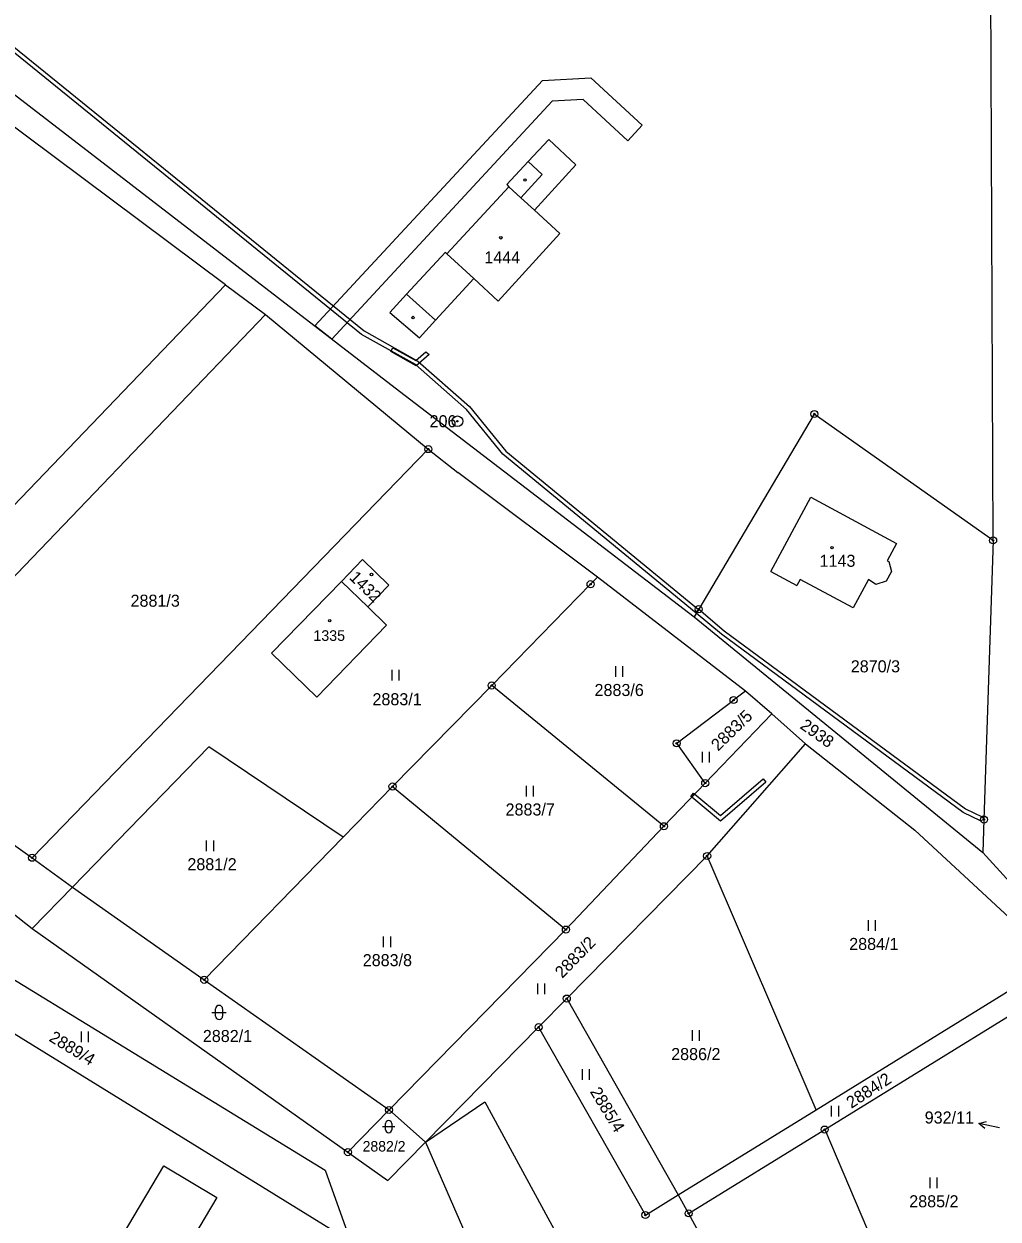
# Model space of a CAD drawing. Extents: x -439246 to -433691, y -1130252 to -1121148.
# Drawn here: x -438635.7 to -438498.3, y -1124007 to -1123838.4 of the extents above; entities that cross this region are included whole.
import ezdxf

# ---------------------------------------------------------------- set-up
doc = ezdxf.new("R2010")
doc.units = 0
for name, color, linetype in [('Vrstva 1', 7, 'Continuous'), ('Vrstva 16', 7, 'Continuous'), ('Vrstva 17', 7, 'Continuous'), ('Vrstva 18', 7, 'Continuous'), ('Vrstva 19', 7, 'Continuous'), ('Vrstva 24', 7, 'Continuous'), ('Vrstva 25', 7, 'Continuous'), ('Vrstva 3', 7, 'Continuous'), ('Vrstva 30', 7, 'Continuous'), ('Vrstva 37', 7, 'Continuous'), ('Vrstva 4', 7, 'Continuous')]:
    doc.layers.add(name, color=color, linetype=linetype)

msp = doc.modelspace()

# ---------------------------------------------------------------- linework, layer by layer
at = {"layer": 'Vrstva 1'}
for p, q in [((-438607.29, -1123875.16), (-438657.29, -1123837.84)), ((-438561.67, -1123854.68), (-438564.59, -1123857.75)), ((-438561.67, -1123854.68), (-438557.88, -1123858.25)), ((-438564.59, -1123857.75), (-438567.62, -1123861.03)), ((-438563.72, -1123864.64), (-438557.88, -1123858.25)), ((-438567.35, -1123861.33), (-438576.08, -1123870.81)), ((-438567.62, -1123861.03), (-438567.35, -1123861.33)), ((-438560.14, -1123867.91), (-438563.72, -1123864.64)), ((-438568.84, -1123877.46), (-438560.14, -1123867.91)), ((-438576.32, -1123870.6), (-438581.75, -1123876.48)), ((-438576.08, -1123870.81), (-438576.32, -1123870.6)), ((-438645.73, -1123915.18), (-438607.29, -1123875.16)), ((-438607.29, -1123875.16), (-438601.64, -1123879.38)), ((-438577.66, -1123880.17), (-438572.28, -1123874.3)), ((-438572.28, -1123874.3), (-438568.84, -1123877.46)), ((-438581.75, -1123876.48), (-438584.14, -1123879.07)), ((-438584.14, -1123879.07), (-438579.95, -1123882.67)), ((-438579.95, -1123882.67), (-438577.66, -1123880.17)), ((-438587.99, -1123913.92), (-438590.94, -1123917.01)), ((-438584.26, -1123917.55), (-438587.99, -1123913.92)), ((-438590.94, -1123917.01), (-438600.82, -1123927.14)), ((-438587.24, -1123920.61), (-438590.94, -1123917.01)), ((-438587.24, -1123920.61), (-438584.26, -1123917.55)), ((-438584.58, -1123923.2), (-438587.24, -1123920.61)), ((-438594.44, -1123933.35), (-438584.58, -1123923.2)), ((-438600.82, -1123927.14), (-438594.44, -1123933.35))]:
    msp.add_line(p, q, dxfattribs=at)
for points in [[(-438693.01, -1123805.19), (-438582.77, -1123890.17)], [(-438499.01, -1123911.23), (-438499.42, -1123811.29)], [(-438658.72, -1123938.82), (-438601.64, -1123879.38)], [(-438601.64, -1123879.38), (-438578.69, -1123898.35)], [(-438582.77, -1123890.17), (-438541.19, -1123922.03)], [(-438524.23, -1123893.4), (-438540.54, -1123920.93)], [(-438499.01, -1123911.23), (-438524.23, -1123893.4)], [(-438634.58, -1123956.01), (-438578.69, -1123898.35)], [(-438578.69, -1123898.35), (-438574.53, -1123901.67)], [(-438554.82, -1123916.41), (-438574.53, -1123901.67)], [(-438530.37, -1123915.61), (-438524.73, -1123905.13)], [(-438524.73, -1123905.13), (-438512.64, -1123911.65)], [(-438499.01, -1123911.23), (-438500.3, -1123950.62)], [(-438512.64, -1123911.65), (-438513.95, -1123914.11)], [(-438513.95, -1123914.11), (-438513.74, -1123914.22)], [(-438513.74, -1123914.22), (-438513.35, -1123915.61)], [(-438554.82, -1123916.41), (-438555.8, -1123917.41)], [(-438533.95, -1123932.49), (-438554.82, -1123916.41)], [(-438530.37, -1123915.61), (-438526.69, -1123917.6)], [(-438513.35, -1123915.61), (-438514.08, -1123916.97)], [(-438569.75, -1123931.7), (-438555.8, -1123917.41)], [(-438526.24, -1123916.75), (-438526.69, -1123917.6)], [(-438518.76, -1123920.77), (-438526.24, -1123916.75)], [(-438516.59, -1123916.73), (-438518.76, -1123920.77)], [(-438515.56, -1123917.44), (-438516.59, -1123916.73)], [(-438514.08, -1123916.97), (-438515.56, -1123917.44)], [(-438540.54, -1123920.93), (-438541.19, -1123922.03)], [(-438541.19, -1123922.03), (-438500.45, -1123955.28)], [(-438569.75, -1123931.7), (-438583.74, -1123945.96)], [(-438545.45, -1123951.56), (-438569.75, -1123931.7)], [(-438533.95, -1123932.49), (-438535.62, -1123933.76)], [(-438530.24, -1123935.7), (-438533.95, -1123932.49)], [(-438543.65, -1123939.86), (-438535.62, -1123933.76)], [(-438530.24, -1123935.7), (-438539.62, -1123945.48)], [(-438525.49, -1123939.94), (-438530.24, -1123935.7)], [(-438658.72, -1123938.82), (-438634.58, -1123956.01)], [(-438539.62, -1123945.48), (-438543.65, -1123939.86)], [(-438539.35, -1123955.76), (-438525.49, -1123939.94)], [(-438525.49, -1123939.94), (-438510.07, -1123952.1)], [(-438609.66, -1123940.36), (-438628.87, -1123960.14)], [(-438590.68, -1123953.09), (-438609.66, -1123940.36)], [(-438663.53, -1123943.12), (-438634.57, -1123966.01)], [(-438583.74, -1123945.96), (-438590.68, -1123953.09)], [(-438583.74, -1123945.96), (-438559.28, -1123966.14)], [(-438545.45, -1123951.56), (-438539.62, -1123945.48)], [(-438559.28, -1123966.14), (-438545.45, -1123951.56)], [(-438500.3, -1123950.62), (-438500.45, -1123955.28)], [(-438670.38, -1123952.86), (-438593.25, -1124000.09)], [(-438590.68, -1123953.09), (-438610.3, -1123973.23)], [(-438510.07, -1123952.1), (-438493.54, -1123967.38)], [(-438634.58, -1123956.01), (-438628.87, -1123960.14)], [(-438559.16, -1123975.88), (-438539.35, -1123955.76)], [(-438523.97, -1123991.56), (-438539.35, -1123955.76)], [(-438500.45, -1123955.28), (-438493.3, -1123963.11)], [(-438674.03, -1123958.04), (-438589.65, -1124010.12)], [(-438628.87, -1123960.14), (-438634.57, -1123966.01)], [(-438628.87, -1123960.14), (-438610.3, -1123973.23)], [(-438634.57, -1123966.01), (-438590.03, -1123997.55)], [(-438584.23, -1123991.6), (-438559.28, -1123966.14)], [(-438610.3, -1123973.23), (-438584.23, -1123991.6)], [(-438523.97, -1123991.56), (-438495.91, -1123974.24)], [(-438559.16, -1123975.88), (-438563.13, -1123979.91)], [(-438559.16, -1123975.88), (-438543.44, -1124003.58)], [(-438522.77, -1123994.36), (-438494.99, -1123977.22)], [(-438563.13, -1123979.91), (-438579.11, -1123996.16)], [(-438563.13, -1123979.91), (-438548.05, -1124006.42)], [(-438579.11, -1123996.16), (-438570.72, -1123990.43)], [(-438570.72, -1123990.43), (-438536.68, -1124053.16)], [(-438590.03, -1123997.55), (-438584.23, -1123991.6)], [(-438579.11, -1123996.16), (-438584.23, -1123991.6)], [(-438543.44, -1124003.58), (-438523.97, -1123991.56)], [(-438541.96, -1124006.19), (-438522.77, -1123994.36)], [(-438522.77, -1123994.36), (-438505.62, -1124034.62)], [(-438579.11, -1123996.16), (-438584.4, -1124001.54)], [(-438579.11, -1123996.16), (-438550.31, -1124062.28)], [(-438590.03, -1123997.55), (-438584.4, -1124001.54)], [(-438630.21, -1124023.41), (-438616, -1123999.5)], [(-438616, -1123999.5), (-438608.51, -1124003.95)], [(-438593.25, -1124000.09), (-438589.65, -1124010.12)], [(-438608.51, -1124003.95), (-438622.74, -1124027.87)], [(-438548.05, -1124006.42), (-438543.44, -1124003.58)], [(-438543.44, -1124003.58), (-438541.96, -1124006.19)], [(-438541.96, -1124006.19), (-438538.12, -1124013.27)]]:
    msp.add_lwpolyline(points, dxfattribs=at)
at = {"layer": 'Vrstva 16'}
msp.add_line((-438498.1, -1123994.14), (-438501.03, -1123993.51), dxfattribs=at)
msp.add_lwpolyline([(-438500.16, -1123994.21), (-438501.03, -1123993.51), (-438499.95, -1123993.23)], dxfattribs=at)
at = {"layer": 'Vrstva 24'}
for centre, radius in [((-438574.58, -1123894.42), 0.75), ((-438574.58, -1123894.42), 0.1), ((-438524.23, -1123893.4), 0.5), ((-438524.23, -1123893.4), 0.1), ((-438578.69, -1123898.35), 0.5), ((-438578.69, -1123898.35), 0.1), ((-438499.01, -1123911.23), 0.5), ((-438499.01, -1123911.23), 0.1), ((-438555.8, -1123917.41), 0.5), ((-438555.8, -1123917.41), 0.1), ((-438540.54, -1123920.93), 0.5), ((-438540.54, -1123920.93), 0.1), ((-438569.75, -1123931.7), 0.5), ((-438569.75, -1123931.7), 0.1), ((-438535.62, -1123933.76), 0.5), ((-438535.62, -1123933.76), 0.1), ((-438543.65, -1123939.86), 0.5), ((-438543.65, -1123939.86), 0.1), ((-438539.62, -1123945.48), 0.5), ((-438583.74, -1123945.96), 0.5), ((-438583.74, -1123945.96), 0.1), ((-438539.62, -1123945.48), 0.1), ((-438500.3, -1123950.62), 0.5), ((-438545.45, -1123951.56), 0.5), ((-438545.45, -1123951.56), 0.1), ((-438500.3, -1123950.62), 0.1), ((-438634.58, -1123956.01), 0.5), ((-438634.58, -1123956.01), 0.1), ((-438539.35, -1123955.76), 0.5), ((-438539.35, -1123955.76), 0.1), ((-438559.28, -1123966.14), 0.5), ((-438559.28, -1123966.14), 0.1), ((-438610.3, -1123973.23), 0.5), ((-438610.3, -1123973.23), 0.1), ((-438559.16, -1123975.88), 0.5), ((-438559.16, -1123975.88), 0.1), ((-438563.13, -1123979.91), 0.5), ((-438563.13, -1123979.91), 0.1), ((-438584.23, -1123991.6), 0.5), ((-438584.23, -1123991.6), 0.1), ((-438522.77, -1123994.36), 0.5), ((-438522.77, -1123994.36), 0.1), ((-438590.03, -1123997.55), 0.5), ((-438590.03, -1123997.55), 0.1), ((-438541.96, -1124006.19), 0.5), ((-438548.05, -1124006.42), 0.5), ((-438548.05, -1124006.42), 0.1), ((-438541.96, -1124006.19), 0.1)]:
    msp.add_circle(centre, radius, dxfattribs=at)
at = {"layer": 'Vrstva 25'}
for p, q in [((-438583.79, -1123930.99), (-438583.79, -1123929.49)), ((-438582.79, -1123930.99), (-438582.79, -1123929.49)), ((-438552.25, -1123930.49), (-438552.25, -1123928.99)), ((-438551.25, -1123930.49), (-438551.25, -1123928.99)), ((-438540.02, -1123942.55), (-438540.02, -1123941.05)), ((-438539.02, -1123942.55), (-438539.02, -1123941.05)), ((-438564.83, -1123947.35), (-438564.83, -1123945.85)), ((-438563.83, -1123947.35), (-438563.83, -1123945.85)), ((-438609.97, -1123955.07), (-438609.97, -1123953.57)), ((-438608.97, -1123955.07), (-438608.97, -1123953.57)), ((-438516.59, -1123966.32), (-438516.59, -1123964.82)), ((-438515.59, -1123966.32), (-438515.59, -1123964.82)), ((-438584.99, -1123968.61), (-438584.99, -1123967.11)), ((-438583.99, -1123968.61), (-438583.99, -1123967.11)), ((-438563.26, -1123975.24), (-438563.26, -1123973.74)), ((-438562.26, -1123975.24), (-438562.26, -1123973.74)), ((-438609.21, -1123977.84), (-438607.21, -1123977.84)), ((-438608.71, -1123978.34), (-438608.71, -1123977.34)), ((-438607.71, -1123977.34), (-438607.71, -1123978.34)), ((-438627.64, -1123982.01), (-438627.64, -1123980.51)), ((-438626.64, -1123982.01), (-438626.64, -1123980.51)), ((-438541.44, -1123981.86), (-438541.44, -1123980.36)), ((-438540.44, -1123981.86), (-438540.44, -1123980.36)), ((-438556.96, -1123987.34), (-438556.96, -1123985.84)), ((-438555.96, -1123987.34), (-438555.96, -1123985.84)), ((-438521.79, -1123992.52), (-438521.79, -1123991.02)), ((-438520.79, -1123992.52), (-438520.79, -1123991.02)), ((-438585.16, -1123993.94), (-438583.42, -1123993.94)), ((-438584.73, -1123994.38), (-438584.73, -1123993.51)), ((-438583.85, -1123993.51), (-438583.85, -1123994.38)), ((-438507.89, -1124002.63), (-438507.89, -1124001.13)), ((-438506.89, -1124002.63), (-438506.89, -1124001.13))]:
    msp.add_line(p, q, dxfattribs=at)
for centre in [(-438565.06, -1123860.38), (-438568.46, -1123868.53), (-438580.85, -1123879.79), (-438521.73, -1123912.26), (-438586.71, -1123916.04), (-438592.6, -1123922.56)]:
    msp.add_circle(centre, 0.175, dxfattribs=at)
for centre, radius, start, end in [((-438608.21, -1123977.34), 0.5, 0, 180), ((-438608.21, -1123978.34), 0.5, 180, 0), ((-438584.29, -1123993.51), 0.435, 0, 180), ((-438584.29, -1123994.38), 0.435, 180, 0)]:
    msp.add_arc(centre, radius, start, end, dxfattribs=at)
at = {"layer": 'Vrstva 3'}
for points in [[(-438567.35, -1123861.33), (-438576.08, -1123870.81)], [(-438565.64, -1123862.89), (-438567.35, -1123861.33)], [(-438565.64, -1123862.89), (-438563.72, -1123864.64)], [(-438560.14, -1123867.91), (-438563.72, -1123864.64)], [(-438568.84, -1123877.46), (-438560.14, -1123867.91)], [(-438576.08, -1123870.81), (-438572.28, -1123874.3)], [(-438572.28, -1123874.3), (-438568.84, -1123877.46)], [(-438530.37, -1123915.61), (-438524.73, -1123905.13)], [(-438524.73, -1123905.13), (-438512.64, -1123911.65)], [(-438512.64, -1123911.65), (-438513.95, -1123914.11)], [(-438587.99, -1123913.92), (-438590.94, -1123917.01)], [(-438584.26, -1123917.55), (-438587.99, -1123913.92)], [(-438513.95, -1123914.11), (-438513.74, -1123914.22)], [(-438513.74, -1123914.22), (-438513.35, -1123915.61)], [(-438530.37, -1123915.61), (-438526.69, -1123917.6)], [(-438513.35, -1123915.61), (-438514.08, -1123916.97)], [(-438590.94, -1123917.01), (-438600.82, -1123927.14)], [(-438587.24, -1123920.61), (-438590.94, -1123917.01)], [(-438587.24, -1123920.61), (-438590.94, -1123917.01)], [(-438587.24, -1123920.61), (-438584.26, -1123917.55)], [(-438526.24, -1123916.75), (-438526.69, -1123917.6)], [(-438518.76, -1123920.77), (-438526.24, -1123916.75)], [(-438516.59, -1123916.73), (-438518.76, -1123920.77)], [(-438515.56, -1123917.44), (-438516.59, -1123916.73)], [(-438514.08, -1123916.97), (-438515.56, -1123917.44)], [(-438584.58, -1123923.2), (-438587.24, -1123920.61)], [(-438594.44, -1123933.35), (-438584.58, -1123923.2)], [(-438600.82, -1123927.14), (-438594.44, -1123933.35)]]:
    msp.add_lwpolyline(points, dxfattribs=at)
at = {"layer": 'Vrstva 30'}
for p, q in [((-438594.69, -1123880.98), (-438562.58, -1123846.34)), ((-438562.58, -1123846.34), (-438555.75, -1123845.98)), ((-438555.75, -1123845.98), (-438548.51, -1123852.63)), ((-438561.21, -1123849.28), (-438592.31, -1123882.82)), ((-438556.85, -1123849.04), (-438561.21, -1123849.28)), ((-438550.54, -1123854.84), (-438556.85, -1123849.04)), ((-438548.51, -1123852.63), (-438550.54, -1123854.84)), ((-438592.31, -1123882.82), (-438594.69, -1123880.98))]:
    msp.add_line(p, q, dxfattribs=at)
for points in [[(-438572.88, -1123892.34), (-438567.76, -1123898.64), (-438540.58, -1123920.99), (-438540.88, -1123921.51), (-438568.18, -1123899.06), (-438573.32, -1123892.76), (-438580.49, -1123886.43), (-438588.1, -1123882.18), (-438650.03, -1123831.92), (-438660.46, -1123822.06), (-438664.49, -1123819.51), (-438668.21, -1123824.31), (-438668.68, -1123823.95), (-438664.63, -1123818.71), (-438660.1, -1123821.58), (-438649.63, -1123831.46), (-438587.76, -1123881.68), (-438580.15, -1123885.93), (-438572.88, -1123892.34)], [(-438583.98, -1123884.58), (-438583.69, -1123884.06), (-438580.46, -1123885.85), (-438579.05, -1123884.62), (-438578.57, -1123884.99), (-438580.38, -1123886.58), (-438583.98, -1123884.58)], [(-438502.91, -1123949.09), (-438500.54, -1123950.25), (-438500.3, -1123950.62), (-438500.8, -1123950.79), (-438503.23, -1123949.61), (-438537.31, -1123924.45), (-438540.88, -1123921.51), (-438540.54, -1123920.93), (-438536.95, -1123923.97), (-438502.91, -1123949.09)], [(-438537.45, -1123950.85), (-438541.53, -1123947.47), (-438541.11, -1123947.04), (-438537.46, -1123950.07), (-438531.46, -1123944.88), (-438531.06, -1123945.33), (-438537.45, -1123950.85)], [(-438541.64, -1123947.38), (-438541.27, -1123946.91), (-438541.11, -1123947.04), (-438541.53, -1123947.47), (-438541.64, -1123947.38)]]:
    msp.add_lwpolyline(points, dxfattribs=at)
at = {"layer": 'Vrstva 37'}
for centre in [(-438568.46, -1123868.53), (-438521.73, -1123912.26), (-438586.71, -1123916.04), (-438592.6, -1123922.56)]:
    msp.add_circle(centre, 0.175, dxfattribs=at)
at = {"layer": 'Vrstva 4'}
for p, q in [((-438564.59, -1123857.75), (-438562.62, -1123859.59)), ((-438562.62, -1123859.59), (-438565.64, -1123862.89)), ((-438565.64, -1123862.89), (-438567.35, -1123861.33)), ((-438565.64, -1123862.89), (-438563.72, -1123864.64)), ((-438576.08, -1123870.81), (-438572.28, -1123874.3)), ((-438581.75, -1123876.48), (-438577.66, -1123880.17))]:
    msp.add_line(p, q, dxfattribs=at)

# ---------------------------------------------------------------- texts
at = {"layer": 'Vrstva 16'}
msp.add_text('2938', height=1.7, rotation=324.6044, dxfattribs=at).set_placement((-438526.37, -1123937.66))
msp.add_text('932/11', height=1.7, dxfattribs=at).set_placement((-438508.66, -1123993.51))
at = {"layer": 'Vrstva 17'}
msp.add_text('206', height=1.7, dxfattribs=at).set_placement((-438578.51, -1123895.27))
at = {"layer": 'Vrstva 18'}
for s, height, p in [('2881/3', 1.7, (-438620.7, -1123920.59)), ('2870/3', 1.7, (-438519.09, -1123929.85)), ('2883/6', 1.7, (-438555.24, -1123933.19)), ('2883/1', 1.7, (-438586.57, -1123934.49)), ('2883/7', 1.7, (-438567.79, -1123950.05)), ('2881/2', 1.7, (-438612.68, -1123957.77)), ('2884/1', 1.7, (-438519.31, -1123969.02)), ('2883/8', 1.7, (-438587.94, -1123971.31)), ('2882/1', 1.7, (-438610.5, -1123982.01)), ('2886/2', 1.7, (-438544.43, -1123984.56)), ('2882/2', 1.48, (-438587.96, -1123997.46)), ('2885/2', 1.7, (-438510.84, -1124005.33))]:
    msp.add_text(s, height=height, dxfattribs=at).set_placement(p)
for s, rotation, p in [('2883/5', 44.1566, (-438537.8, -1123941.04)), ('2883/2', 45.842, (-438559.79, -1123973.11)), ('2889/4', 328.6781, (-438632.32, -1123981.79)), ('2884/2', 33.1393, (-438519.01, -1123991.45)), ('2885/4', 301.3057, (-438555.94, -1123989.01))]:
    msp.add_text(s, height=1.7, rotation=rotation, dxfattribs=at).set_placement(p)
at = {"layer": 'Vrstva 19'}
for s, height, p in [('1444', 1.7, (-438570.79, -1123872.15)), ('1143', 1.7, (-438523.49, -1123914.96)), ('1335', 1.5, (-438594.9, -1123925.41))]:
    msp.add_text(s, height=height, dxfattribs=at).set_placement(p)
msp.add_text('1432', height=1.7, rotation=315.7761, dxfattribs=at).set_placement((-438589.95, -1123916.59))

doc.saveas('drawing.dxf')
